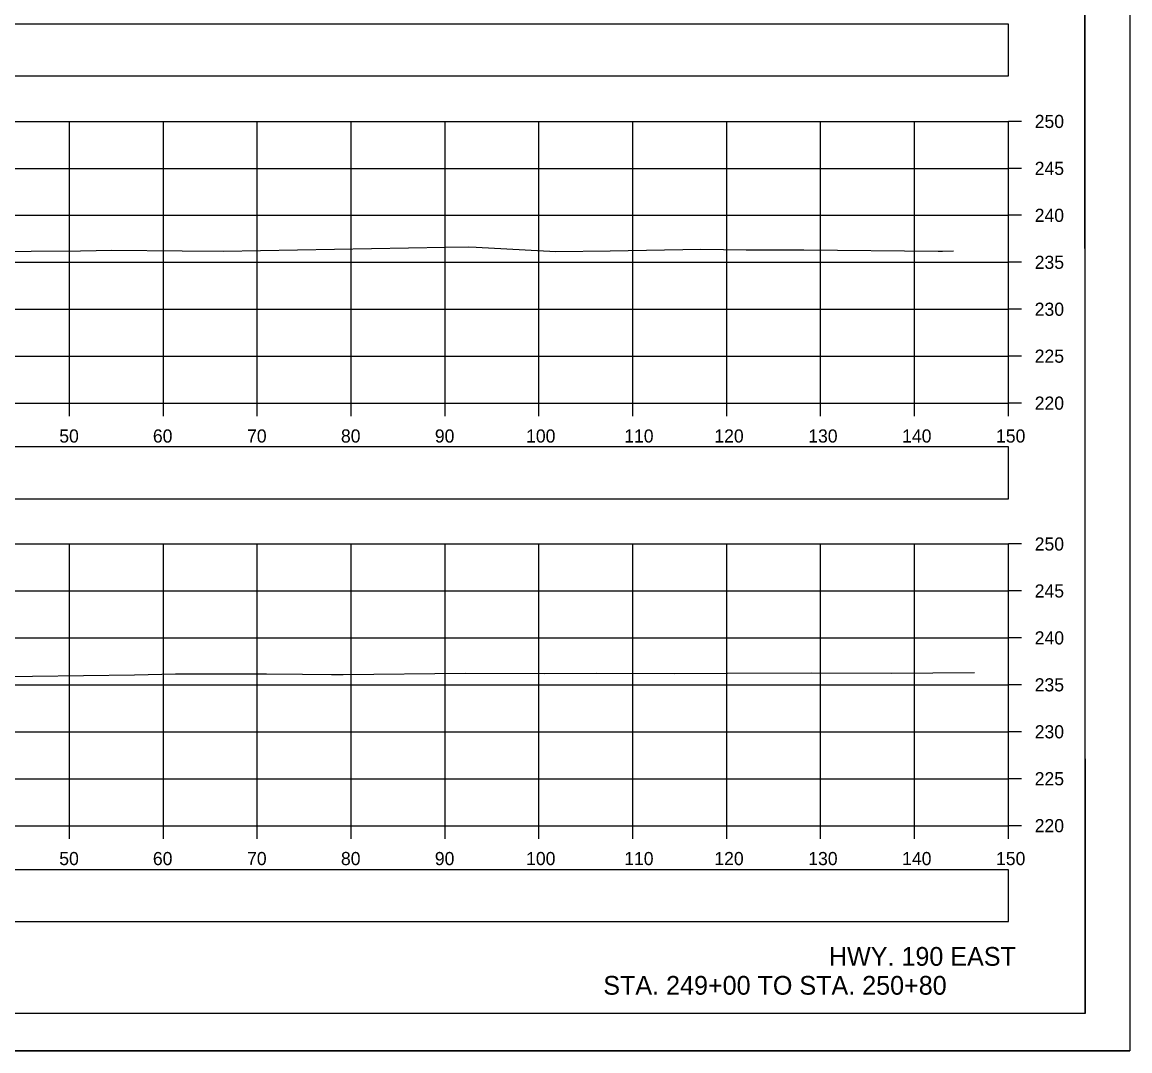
# Model space of a CAD drawing. Extents: x 1369627 to 1374022, y 380035 to 398173.
# Drawn here: x 1372143.5 to 1372261.5, y 391132.4 to 391241.9 of the extents above; entities that cross this region are included whole.
import ezdxf

# ---------------------------------------------------------------- set-up
doc = ezdxf.new("R2010")
doc.units = 0
for name, color, linetype in [('Default', 7, 'Continuous'), ('R_Axis', 7, 'Continuous'), ('R_Axis Annot', 7, 'Continuous'), ('R_Border', 7, 'Continuous'), ('R_Draft', 7, 'Continuous'), ('R_Exist Surface', 7, 'Continuous'), ('R_Grid', 7, 'Continuous'), ('R_No Plot', 7, 'Continuous')]:
    doc.layers.add(name, color=color, linetype=linetype)

msp = doc.modelspace()

# ---------------------------------------------------------------- linework, layer by layer
at = {"layer": 'Default'}
for points in [[(1371948.53, 391236.17), (1372248.53, 391236.17), (1372248.53, 391241.69), (1371948.53, 391241.69)], [(1371948.53, 391191.15), (1372248.53, 391191.15), (1372248.53, 391196.67), (1371948.53, 391196.67)], [(1371948.53, 391146.11), (1372248.53, 391146.11), (1372248.53, 391151.64), (1371948.53, 391151.64)]]:
    msp.add_lwpolyline(points, close=True, dxfattribs=at)
at = {"layer": 'R_Axis'}
for p, q in [((1372248.53, 391201.33), (1372248.53, 391231.33)), ((1372249.93, 391231.33), (1372248.53, 391231.33)), ((1372249.93, 391226.33), (1372248.53, 391226.33)), ((1372249.93, 391221.33), (1372248.53, 391221.33)), ((1372249.93, 391216.33), (1372248.53, 391216.33)), ((1372249.93, 391211.33), (1372248.53, 391211.33)), ((1372249.93, 391206.33), (1372248.53, 391206.33)), ((1371948.53, 391201.33), (1372248.53, 391201.33)), ((1372148.53, 391199.93), (1372148.53, 391201.33)), ((1372158.53, 391199.93), (1372158.53, 391201.33)), ((1372168.53, 391199.93), (1372168.53, 391201.33)), ((1372178.53, 391199.93), (1372178.53, 391201.33)), ((1372188.53, 391199.93), (1372188.53, 391201.33)), ((1372198.53, 391199.93), (1372198.53, 391201.33)), ((1372208.53, 391199.93), (1372208.53, 391201.33)), ((1372218.53, 391199.93), (1372218.53, 391201.33)), ((1372228.53, 391199.93), (1372228.53, 391201.33)), ((1372238.53, 391199.93), (1372238.53, 391201.33)), ((1372248.53, 391199.93), (1372248.53, 391201.33)), ((1372249.93, 391201.33), (1372248.53, 391201.33)), ((1372248.53, 391156.33), (1372248.53, 391186.33)), ((1372249.93, 391186.33), (1372248.53, 391186.33)), ((1372249.93, 391181.33), (1372248.53, 391181.33)), ((1372249.93, 391176.33), (1372248.53, 391176.33)), ((1372249.93, 391171.33), (1372248.53, 391171.33)), ((1372249.93, 391166.33), (1372248.53, 391166.33)), ((1372249.93, 391161.33), (1372248.53, 391161.33)), ((1371948.53, 391156.33), (1372248.53, 391156.33)), ((1372148.53, 391154.93), (1372148.53, 391156.33)), ((1372158.53, 391154.93), (1372158.53, 391156.33)), ((1372168.53, 391154.93), (1372168.53, 391156.33)), ((1372178.53, 391154.93), (1372178.53, 391156.33)), ((1372188.53, 391154.93), (1372188.53, 391156.33)), ((1372198.53, 391154.93), (1372198.53, 391156.33)), ((1372208.53, 391154.93), (1372208.53, 391156.33)), ((1372218.53, 391154.93), (1372218.53, 391156.33)), ((1372228.53, 391154.93), (1372228.53, 391156.33)), ((1372238.53, 391154.93), (1372238.53, 391156.33)), ((1372248.53, 391154.93), (1372248.53, 391156.33)), ((1372249.93, 391156.33), (1372248.53, 391156.33))]:
    msp.add_line(p, q, dxfattribs=at)
at = {"layer": 'R_Border'}
for q in [(1372256.71, 391341.79), (1371940.53, 391136.33)]:
    msp.add_line((1372256.71, 391136.33), q, dxfattribs=at)
at = {"layer": 'R_Exist Surface'}
for points in [[(1372133.37, 391217.3), (1372144.44, 391217.52), (1372149.7, 391217.54), (1372153.04, 391217.61), (1372160.53, 391217.56), (1372164.93, 391217.51), (1372188.59, 391217.93), (1372191.04, 391217.99), (1372191.83, 391217.95), (1372200.31, 391217.48), (1372206.13, 391217.55), (1372215.78, 391217.74), (1372220.61, 391217.65), (1372226.75, 391217.64), (1372241.04, 391217.53), (1372241.51, 391217.52), (1372242.68, 391217.55)], [(1372126.81, 391172.08), (1372144.6, 391172.25), (1372155.46, 391172.38), (1372159.83, 391172.49), (1372164.98, 391172.49), (1372169.5, 391172.51), (1372173.33, 391172.46), (1372176.43, 391172.43), (1372177.69, 391172.43), (1372190.7, 391172.56), (1372199.09, 391172.55), (1372204.66, 391172.57), (1372212.93, 391172.55), (1372218.6, 391172.57), (1372227.59, 391172.62), (1372236.05, 391172.59), (1372244.9, 391172.63)]]:
    msp.add_lwpolyline(points, dxfattribs=at)
at = {"layer": 'R_Grid'}
for p, q in [((1371948.53, 391231.33), (1372248.53, 391231.33)), ((1372148.53, 391201.33), (1372148.53, 391231.33)), ((1372158.53, 391201.33), (1372158.53, 391231.33)), ((1372168.53, 391201.33), (1372168.53, 391231.33)), ((1372178.53, 391201.33), (1372178.53, 391231.33)), ((1372188.53, 391201.33), (1372188.53, 391231.33)), ((1372198.53, 391201.33), (1372198.53, 391231.33)), ((1372208.53, 391201.33), (1372208.53, 391231.33)), ((1372218.53, 391201.33), (1372218.53, 391231.33)), ((1372228.53, 391201.33), (1372228.53, 391231.33)), ((1372238.53, 391201.33), (1372238.53, 391231.33)), ((1372248.53, 391201.33), (1372248.53, 391231.33)), ((1371948.53, 391226.33), (1372248.53, 391226.33)), ((1371948.53, 391221.33), (1372248.53, 391221.33)), ((1371948.53, 391216.33), (1372248.53, 391216.33)), ((1371948.53, 391211.33), (1372248.53, 391211.33)), ((1371948.53, 391206.33), (1372248.53, 391206.33)), ((1371948.53, 391201.33), (1372248.53, 391201.33)), ((1371948.53, 391186.33), (1372248.53, 391186.33)), ((1372148.53, 391156.33), (1372148.53, 391186.33)), ((1372158.53, 391156.33), (1372158.53, 391186.33)), ((1372168.53, 391156.33), (1372168.53, 391186.33)), ((1372178.53, 391156.33), (1372178.53, 391186.33)), ((1372188.53, 391156.33), (1372188.53, 391186.33)), ((1372198.53, 391156.33), (1372198.53, 391186.33)), ((1372208.53, 391156.33), (1372208.53, 391186.33)), ((1372218.53, 391156.33), (1372218.53, 391186.33)), ((1372228.53, 391156.33), (1372228.53, 391186.33)), ((1372238.53, 391156.33), (1372238.53, 391186.33)), ((1372248.53, 391156.33), (1372248.53, 391186.33)), ((1371948.53, 391181.33), (1372248.53, 391181.33)), ((1371948.53, 391176.33), (1372248.53, 391176.33)), ((1371948.53, 391171.33), (1372248.53, 391171.33)), ((1371948.53, 391166.33), (1372248.53, 391166.33)), ((1371948.53, 391161.33), (1372248.53, 391161.33)), ((1371948.53, 391156.33), (1372248.53, 391156.33))]:
    msp.add_line(p, q, dxfattribs=at)
at = {"layer": 'R_No Plot'}
msp.add_line((1371928.13, 391132.36), (1372261.46, 391132.36), dxfattribs=at)
for points in [[(1371928.12, 391345.69), (1372261.46, 391345.69), (1372261.46, 391132.35), (1371928.12, 391132.35)], [(1372174.45, 391341.79), (1372194.07, 391341.79), (1372194.07, 391331.91), (1372210.18, 391331.91), (1372233.38, 391331.91), (1372233.38, 391299.24), (1372256.59, 391299.24), (1372256.71, 391136.33), (1371940.53, 391136.33), (1371940.53, 391341.79)]]:
    msp.add_lwpolyline(points, close=True, dxfattribs=at)

# ---------------------------------------------------------------- texts
at = {"layer": 'R_Axis Annot'}
for s, p in [('250', (1372251.33, 391230.63)), ('245', (1372251.33, 391225.63)), ('240', (1372251.33, 391220.63)), ('235', (1372251.33, 391215.63)), ('230', (1372251.33, 391210.63)), ('225', (1372251.33, 391205.63)), ('220', (1372251.33, 391200.63)), ('50', (1372147.44, 391197.13)), ('60', (1372157.41, 391197.13)), ('70', (1372167.44, 391197.13)), ('80', (1372177.44, 391197.13)), ('90', (1372187.44, 391197.13)), ('100', (1372197.16, 391197.13)), ('110', (1372207.61, 391197.13)), ('120', (1372217.21, 391197.13)), ('130', (1372227.21, 391197.13)), ('140', (1372237.21, 391197.13)), ('150', (1372247.21, 391197.13)), ('250', (1372251.33, 391185.63)), ('245', (1372251.33, 391180.63)), ('240', (1372251.33, 391175.63)), ('235', (1372251.33, 391170.63)), ('230', (1372251.33, 391165.63)), ('225', (1372251.33, 391160.63)), ('220', (1372251.33, 391155.63)), ('50', (1372147.44, 391152.13)), ('60', (1372157.41, 391152.13)), ('70', (1372167.44, 391152.13)), ('80', (1372177.44, 391152.13)), ('90', (1372187.44, 391152.13)), ('100', (1372197.16, 391152.13)), ('110', (1372207.61, 391152.13)), ('120', (1372217.21, 391152.13)), ('130', (1372227.21, 391152.13)), ('140', (1372237.21, 391152.13)), ('150', (1372247.21, 391152.13))]:
    msp.add_text(s, height=1.4, dxfattribs=at).set_placement(p)
at = {"layer": 'R_Draft'}
for s, p in [('HWY. 190 EAST', (1372229.41, 391141.41)), ('STA. 249+00 TO STA. 250+80', (1372205.38, 391138.33))]:
    msp.add_text(s, height=2, dxfattribs=at).set_placement(p)

doc.saveas('drawing.dxf')
